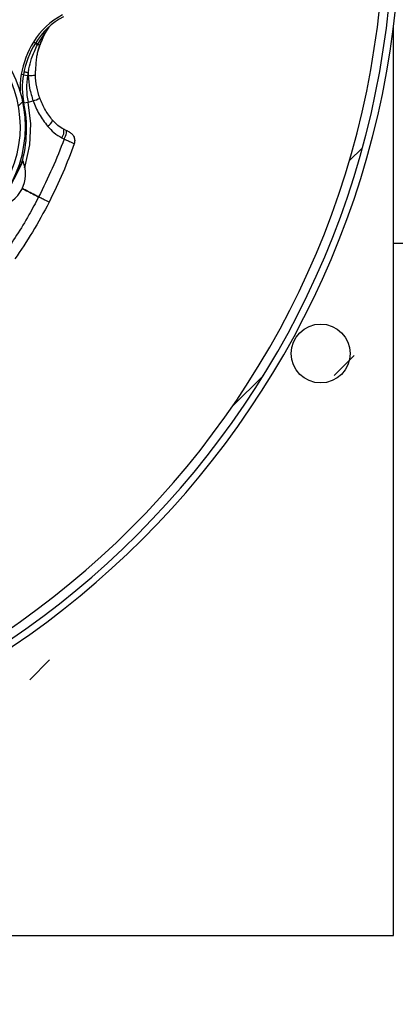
# Model space of a CAD drawing. Header units: inches. Extents: x 170 to 284, y 215 to 248.
# Tile 468 of 656: x 211.351 to 211.528, y 224.312 to 224.776. Entities that reach past the tile are written whole.
import ezdxf

# ---------------------------------------------------------------- set-up
doc = ezdxf.new("R2010")
doc.units = ezdxf.units.IN
doc.header["$LTSCALE"] = 0.25
doc.header["$MEASUREMENT"] = 0
doc.layers.add('ANNOTATIONS', color=1, linetype='Continuous')
doc.layers.add('RH FRONT OF HOOD', color=7, linetype='Continuous')
doc.styles.add('ARIAL', font='arial.ttf', dxfattribs={"height": 0.09375})
doc.dimstyles.new('STANDARD$0', dxfattribs={"dimtxt": 0.09375, "dimasz": 0.09375, "dimexe": 0.03125, "dimexo": 0.046875, "dimgap": 0.09, "dimtad": 0, "dimtih": 1, "dimtoh": 1, "dimdec": 4, "dimzin": 0, "dimdsep": 46, "dimtxsty": 'ARIAL', "dimcen": 0.09, "dimadec": 0, "dimazin": 0, "dimtfac": 1, "dimtdec": 4, "dimtofl": 0, "dimtmove": 0, "dimatfit": 1, "dimfxl": 1, "dimtolj": 1, "dimtzin": 0, "dimarcsym": 0})
pattern_1 = [(45, (200.7563139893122, 218.4993357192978), (-0.03026527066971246, 0.03026527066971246), [])]

# ---------------------------------------------------------------- blocks, each defined once
blk = doc.blocks.new('*D133')
at = {"layer": 'ANNOTATIONS', "color": 0, "lineweight": -2, "transparency": 16777216}
for p, q in [((211.573486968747, 225.2379811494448), (212.9080140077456, 225.2379811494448)), ((212.8767640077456, 225.1442311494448), (212.8767640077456, 222.8822775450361)), ((212.8767640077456, 220.1854637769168), (212.8767640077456, 222.4474173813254)), ((212.4115944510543, 220.0917137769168), (212.9080140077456, 220.0917137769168))]:
    blk.add_line(p, q, dxfattribs=at)
at = {"layer": 'ANNOTATIONS', "color": 0, "transparency": 16777216}
for points in [[(212.8611390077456, 225.1442311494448), (212.8923890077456, 225.1442311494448), (212.8767640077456, 225.2379811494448)], [(212.8611390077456, 220.1854637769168), (212.8923890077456, 220.1854637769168), (212.8767640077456, 220.0917137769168)]]:
    blk.add_solid(points, dxfattribs=at)
at = {"layer": 'defpoints', "color": 0, "transparency": 16777216}
for p in [(211.526611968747, 225.2379811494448), (212.3647194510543, 220.0917137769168), (212.8767640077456, 220.0917137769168)]:
    blk.add_point(p, dxfattribs=at)
at = {"layer": 'ANNOTATIONS', "color": 0, "transparency": 16777216, "insert": (212.8767640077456, 222.6648474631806), "char_height": 0.09375, "attachment_point": 5, "style": 'ARIAL'}
blk.add_mtext('\\A1;TOTAL\\PHEIGHT', dxfattribs=at)

msp = doc.modelspace()

# ---------------------------------------------------------------- hatches: boundary and pattern name
at = {"layer": 'RH FRONT OF HOOD'}
h = msp.add_hatch(dxfattribs=at)
h.set_pattern_fill('ANSI31', color=256, scale=0.34241245, angle=2.8e-322, style=0)
h.set_pattern_definition([(45, (200.7896657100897, 218.4993357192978), (-0.03026527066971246, 0.03026527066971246), [])])
edge = h.paths.add_edge_path(flags=0)
edge.add_arc((211.0763061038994, 224.3915581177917), 0.021400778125, 89.9999999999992, 390.52248781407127, ccw=False)
edge.add_line((211.0763061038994, 224.4129588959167), (211.1490687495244, 224.4129588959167))
edge.add_arc((211.1490687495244, 224.8238538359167), 0.4108949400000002, 270, 450.0000000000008)
edge.add_line((211.1490687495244, 225.2347487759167), (210.6654111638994, 225.2347487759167))
edge.add_arc((210.6654111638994, 225.2390289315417), 0.004280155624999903, 180.0000000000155, 269.9999999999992, ccw=False)
edge.add_line((210.6611310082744, 225.2390289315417), (210.6611310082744, 225.2818304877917))
edge.add_arc((210.6654111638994, 225.2818304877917), 0.004280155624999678, 360, 540, ccw=False)
edge.add_line((210.6696913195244, 225.2818304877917), (210.6696913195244, 225.2390289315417))
edge.add_line((210.6696913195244, 225.2390289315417), (210.6664589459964, 225.2390289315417))
edge.add_line((210.6664589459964, 225.2390289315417), (210.6664589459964, 225.2818304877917))
edge.add_arc((210.6654111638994, 225.2818304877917), 0.001047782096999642, 360, 540.0000000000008)
edge.add_line((210.6643633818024, 225.2818304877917), (210.6643633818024, 225.2390289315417))
edge.add_arc((210.6654111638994, 225.2390289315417), 0.001047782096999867, 180, 270)
edge.add_line((210.6654111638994, 225.2379811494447), (211.1490687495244, 225.2379811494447))
edge.add_arc((211.1490687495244, 224.8238538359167), 0.4141273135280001, 269.9999999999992, 450, ccw=False)
edge.add_line((211.1490687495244, 224.4097265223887), (211.0763061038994, 224.4097265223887))
edge.add_arc((211.0763061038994, 224.3915581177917), 0.018168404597, 450.0000000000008, 750.5224878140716)
edge.add_arc((211.0910543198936, 224.4002532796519), 0.001047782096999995, 390.5224878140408, 495.0000000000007)
edge.add_line((211.0903134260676, 224.4009941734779), (211.0816182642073, 224.3922990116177))
edge.add_line((211.0816182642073, 224.3922990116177), (211.0793326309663, 224.3945846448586))
edge.add_line((211.0793326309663, 224.3945846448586), (211.0880277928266, 224.4032798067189))
edge.add_arc((211.0910543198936, 224.4002532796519), 0.004280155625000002, 390.522487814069, 495.0000000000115, ccw=False)
h = msp.add_hatch(dxfattribs=at)
h.set_pattern_fill('ANSI31', color=256, scale=0.34241245, style=0)
h.set_pattern_definition(pattern_1)
edge = h.paths.add_edge_path(flags=0)
edge.add_line((211.1157170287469, 225.2304686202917), (210.7733045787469, 225.2304686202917))
edge.add_line((210.7733045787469, 225.2304686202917), (210.7733045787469, 225.2347487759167))
edge.add_line((210.7733045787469, 225.2347487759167), (211.1157170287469, 225.2347487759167))
edge.add_arc((211.1157170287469, 224.8238538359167), 0.4108949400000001, 269.9999999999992, 450, ccw=False)
edge.add_line((211.1157170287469, 224.4129588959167), (211.0429543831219, 224.4129588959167))
edge.add_line((211.0429543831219, 224.4129588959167), (211.0429543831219, 224.4172390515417))
edge.add_line((211.0429543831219, 224.4172390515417), (211.1157170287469, 224.4172390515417))
edge.add_arc((211.1157170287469, 224.8238538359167), 0.406614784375, 270, 450.0000000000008)
h = msp.add_hatch(dxfattribs=at)
h.set_pattern_fill('ANSI31', color=256, scale=0.34241245, angle=2.8e-322, style=0)
h.set_pattern_definition(pattern_1)
edge = h.paths.add_edge_path(flags=0)
edge.add_line((211.3609718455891, 224.7916483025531), (211.3607622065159, 224.789243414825))
edge.add_arc((211.361120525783, 224.7933538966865), 0.004126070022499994, 242.80758111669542, 265.0180014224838, ccw=False)
edge.add_arc((211.3651888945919, 224.8012726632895), 0.01302879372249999, 194.2837484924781, 242.8075811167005, ccw=False)
edge.add_arc((211.3704051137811, 224.8021343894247), 0.01830194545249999, 152.8075811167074, 192.868954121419, ccw=False)
edge.add_arc((211.3645878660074, 224.8051230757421), 0.01176186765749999, 444.94843881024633, 512.8075811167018, ccw=False)
edge.add_arc((211.3651419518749, 224.8011812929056), 0.01566536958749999, 388.0646491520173, 448.23838092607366, ccw=False)
edge.add_arc((211.3567735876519, 224.7963571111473), 0.02532140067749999, 365.6618293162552, 388.7885144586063, ccw=False)
edge.add_arc((211.3669327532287, 224.7982979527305), 0.01504902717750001, 324.96329948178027, 362.12223075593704, ccw=False)
edge.add_arc((211.3564871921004, 224.8051658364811), 0.02754708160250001, 246.11608425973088, 325.7401548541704, ccw=False)
edge.add_arc((211.3428880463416, 224.7715778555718), 0.008748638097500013, 433.7662000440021, 580.7490133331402)
edge.add_arc((211.2967290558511, 224.7251915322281), 0.05672062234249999, 332.3782168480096, 405.81748085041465, ccw=False)
edge.add_arc((211.1553489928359, 224.7964800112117), 0.2150521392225, 316.23360868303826, 333.0136347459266, ccw=False)
edge.add_arc((211.2905326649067, 224.6683983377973), 0.02884824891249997, 257.9664245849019, 314.2213378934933, ccw=False)
edge.add_arc((211.2810172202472, 224.6119629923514), 0.0284373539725, 442.9281750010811, 496.5266487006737)
edge.add_arc((211.2715049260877, 224.6215465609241), 0.01494630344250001, 498.0990219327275, 553.3547732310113)
edge.add_arc((211.2753799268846, 224.6215960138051), 0.0187470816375, 190.765455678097, 224.2471970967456)
edge.add_arc((211.2711939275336, 224.618318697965), 0.0134739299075, 226.6851385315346, 265.0812268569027)
edge.add_arc((211.2702704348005, 224.6109014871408), 0.006011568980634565, 267.7901137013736, 288.5251547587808)
edge.add_arc((211.2648770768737, 224.6218335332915), 0.01816498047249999, 293.7068411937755, 332.8075811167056)
edge.add_arc((211.27130346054, 224.6185318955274), 0.01094007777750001, 332.8075811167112, 422.8075811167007)
edge.add_arc((211.2754500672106, 224.6266029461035), 0.001866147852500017, 422.8075811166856, 438.449827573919)
edge.add_line((211.2758237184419, 224.628431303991), (211.2763070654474, 224.6307964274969))
edge.add_arc((211.2754500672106, 224.6266029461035), 0.004280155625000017, 422.80758111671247, 438.44982757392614, ccw=False)
edge.add_arc((211.27130346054, 224.6185318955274), 0.01335408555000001, 332.80758111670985, 422.80758111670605, ccw=False)
edge.add_arc((211.2648770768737, 224.6218335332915), 0.020578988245, 293.418939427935, 332.8075811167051, ccw=False)
edge.add_arc((211.2702704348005, 224.6109014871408), 0.008425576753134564, 267.3852483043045, 289.30729203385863, ccw=False)
edge.add_arc((211.2711939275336, 224.618318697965), 0.01588793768, 226.4978833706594, 265.2781618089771, ccw=False)
edge.add_arc((211.2753799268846, 224.6215960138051), 0.02116108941, 190.9121118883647, 224.3847528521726, ccw=False)
edge.add_arc((211.2715049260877, 224.6215465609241), 0.01736031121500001, 137.9878292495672, 193.1734344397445, ccw=False)
edge.add_arc((211.2810172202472, 224.6119629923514), 0.030851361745, 442.72573840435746, 496.58711871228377, ccw=False)
edge.add_arc((211.2905326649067, 224.6683983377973), 0.02643424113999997, 257.7492906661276, 314.1311942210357)
edge.add_arc((211.1553489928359, 224.7964800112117), 0.21263813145, 316.245249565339, 333.0172706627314)
edge.add_arc((211.2967290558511, 224.7251915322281), 0.05430661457, 332.3642077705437, 405.9221159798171)
edge.add_arc((211.3428880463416, 224.7715778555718), 0.01116264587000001, 72.86862000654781, 221.3366683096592, ccw=False)
edge.add_arc((211.3564871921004, 224.8051658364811), 0.02513307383, 245.7789812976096, 325.7782389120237)
edge.add_arc((211.3669327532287, 224.7982979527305), 0.01263501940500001, 324.8906283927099, 361.7902779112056)
edge.add_arc((211.3567735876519, 224.7963571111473), 0.022907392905, 365.8518874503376, 388.8272963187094)
edge.add_arc((211.3651419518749, 224.8011812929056), 0.01325136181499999, 387.9998215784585, 448.5428308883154)
edge.add_arc((211.3645878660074, 224.8051230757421), 0.009347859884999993, 444.5301052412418, 512.8075811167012)
edge.add_arc((211.3704051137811, 224.8021343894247), 0.01588793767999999, 512.8075811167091, 552.7597599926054)
edge.add_arc((211.3651888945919, 224.8012726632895), 0.01061478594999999, 194.4420824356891, 242.8075811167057)
edge.add_arc((211.361120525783, 224.7933538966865), 0.001712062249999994, 242.8075811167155, 265.0180014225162)

# ---------------------------------------------------------------- linework, layer by layer
for p, q in [((211.5266119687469, 224.3444764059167), (211.5266119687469, 224.7722129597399)), ((211.3592365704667, 224.7639758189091), (211.3627550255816, 224.7694016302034)), ((211.3581045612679, 224.7644459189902), (211.3572279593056, 224.764981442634)), ((211.359376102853, 224.7611663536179), (211.3602301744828, 224.7636271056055)), ((211.3602624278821, 224.7637817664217), (211.3601983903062, 224.7636266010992)), ((211.3524656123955, 224.7496266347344), (211.3514547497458, 224.7498093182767)), ((211.3524656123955, 224.7496266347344), (211.3544666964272, 224.7492649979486)), ((211.3544666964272, 224.7492649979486), (211.3547400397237, 224.7492155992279)), ((211.3547412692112, 224.7506491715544), (211.3547400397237, 224.7492155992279)), ((211.3581448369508, 224.7495180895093), (211.3581489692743, 224.7514327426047)), ((211.3526828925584, 224.7363485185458), (211.3523556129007, 224.7362782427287)), ((211.3526828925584, 224.7363485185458), (211.3546710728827, 224.7367754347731)), ((211.3546710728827, 224.7367754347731), (211.357067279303, 224.7372899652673)), ((211.37264907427, 224.7233700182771), (211.371508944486, 224.7239557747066)), ((211.3705280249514, 224.7199368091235), (211.3716717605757, 224.7193413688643)), ((211.3412872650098, 224.6874353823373), (211.351569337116, 224.7074373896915)), ((211.3473227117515, 224.6995507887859), (211.351417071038, 224.7075156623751)), ((211.351417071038, 224.7075156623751), (211.3521557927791, 224.7089527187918)), ((211.351569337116, 224.7074373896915), (211.352308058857, 224.7088744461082)), ((211.3521557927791, 224.7089527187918), (211.352308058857, 224.7088744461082)), ((211.352308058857, 224.7088744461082), (211.3523094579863, 224.708873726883)), ((211.5266119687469, 224.6703844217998), (211.5859098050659, 224.6703844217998)), ((210.9254630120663, 224.3444764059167), (211.5266119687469, 224.3444764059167))]:
    msp.add_line(p, q, dxfattribs=at)
at = {"layer": 'RH FRONT OF HOOD', "flags": 128}
for points in [[(211.362816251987, 224.7694473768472), (211.3628374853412, 224.7694279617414), (211.3628506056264, 224.7694118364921), (211.3628552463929, 224.7693994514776), (211.362851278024, 224.7693911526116), (211.3628388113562, 224.7693871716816), (211.3628181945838, 224.7693876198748), (211.3627900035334, 224.7693924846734), (211.3627550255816, 224.7694016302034)], [(211.353035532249, 224.7057679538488), (211.3533345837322, 224.7065101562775), (211.3555193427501, 224.7165795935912), (211.355959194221, 224.7265666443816), (211.3546710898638, 224.7367753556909), (211.3546710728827, 224.7367754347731), (211.3546710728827, 224.7367754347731)]]:
    msp.add_lwpolyline(points, dxfattribs=at)
at = {"layer": 'RH FRONT OF HOOD'}
msp.add_circle((211.4923707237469, 224.6184063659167), 0.01386770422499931, dxfattribs=at)
for centre, radius, start, end in [((211.1157170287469, 224.8238538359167), 0.4141273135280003, 270, 90), ((211.1157170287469, 224.8238538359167), 0.4108949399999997, 270, 90), ((211.1157170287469, 224.8238538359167), 0.406614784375, 270, 90), ((211.3873246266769, 224.7465951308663), 0.03526848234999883, 117.8627048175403, 148.5788848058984), ((211.3873246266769, 224.7465951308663), 0.03424124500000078, 117.8627048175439, 148.578884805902), ((211.2967290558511, 224.7251915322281), 0.05430661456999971, 332.3642077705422, 45.92211597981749), ((211.2967290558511, 224.7251915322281), 0.05672062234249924, 332.3782168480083, 45.81748085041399), ((211.3949218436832, 224.7419539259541), 0.04417120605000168, 148.5788848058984, 169.7560486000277), ((211.3949218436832, 224.7419539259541), 0.04314396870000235, 148.5788848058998, 169.7560486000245), ((211.3607313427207, 224.7667602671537), 0.003500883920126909, 221.381938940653, 241.850199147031), ((211.3603350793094, 224.7639443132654), 0.0001780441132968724, 245.9174166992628, 262.8783449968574), ((211.3602865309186, 224.7637476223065), 3.319259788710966e-05, 37.09651304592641, 75.0949892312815), ((211.3861610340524, 224.7435371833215), 0.03526848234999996, 169.7560486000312, 182.6462420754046), ((211.3861610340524, 224.7435371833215), 0.03424124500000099, 169.7560486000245, 192.1189350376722), ((211.3861610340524, 224.7435371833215), 0.03220774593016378, 169.7560486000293, 192.1189350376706), ((211.3949218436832, 224.7419539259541), 0.04111046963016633, 167.7880775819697, 169.7560486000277), ((211.2961048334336, 224.7241996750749), 0.05786770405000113, 343.7094724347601, 12.11893503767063), ((211.3498710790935, 224.7591999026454), 0.02306145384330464, 288.1824858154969, 296.6461941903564), ((211.3605433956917, 224.7304874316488), 0.006116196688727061, 302.8035457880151, 337.9111589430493), ((211.3662937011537, 224.7230994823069), 0.005285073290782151, 323.2434536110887, 9.324216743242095), ((211.3375308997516, 224.7029185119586), 0.01593228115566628, 283.6370579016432, 21.95189982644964), ((211.3375322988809, 224.7029177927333), 0.01593228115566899, 283.6370579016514, 21.9518998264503)]:
    msp.add_arc(centre, radius, start, end, dxfattribs=at)
for points, knots in [([(211.364888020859, 224.7724613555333), (211.36472028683, 224.7722916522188), (211.3641022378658, 224.7716663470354), (211.3633733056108, 224.7705372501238), (211.3628858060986, 224.7696418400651), (211.3627550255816, 224.7694016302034)], [0, 0, 0, 0, 0.2141804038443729, 0.7891897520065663, 1, 1, 1, 1]), ([(211.362816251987, 224.7694473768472), (211.362939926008, 224.76969970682), (211.3633210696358, 224.7704773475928), (211.3637997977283, 224.7711459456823), (211.3641231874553, 224.7715975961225)], [0, 0, 0, 0, 0.3244814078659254, 1, 1, 1, 1]), ([(211.3627550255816, 224.7694016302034), (211.362194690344, 224.7681943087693), (211.3613366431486, 224.7663455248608), (211.3605391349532, 224.764442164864), (211.3602624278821, 224.7637817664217)], [0, 0, 0, 0, 0.6530354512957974, 1, 1, 1, 1]), ([(211.3602950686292, 224.7637796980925), (211.3605715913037, 224.7644484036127), (211.361366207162, 224.7663699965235), (211.36224395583, 224.7682328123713), (211.362816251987, 224.7694473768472)], [0, 0, 0, 0, 0.3479954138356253, 1, 1, 1, 1]), ([(211.3547412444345, 224.7506483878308), (211.3547412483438, 224.7506484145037), (211.3548246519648, 224.7512174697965), (211.3552121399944, 224.7534455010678), (211.3563941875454, 224.7579061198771), (211.358093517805, 224.7615555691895), (211.3590797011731, 224.7636734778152)], [0, 0, 0, 0, 5.869764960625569e-06, 0.125228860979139, 0.4923383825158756, 1, 1, 1, 1]), ([(211.3601983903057, 224.7636266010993), (211.3599532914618, 224.7629716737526), (211.359468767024, 224.7616769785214), (211.3589625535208, 224.7596524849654), (211.3585462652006, 224.7573438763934), (211.3582567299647, 224.7545652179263), (211.3581867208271, 224.7525373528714), (211.3581485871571, 224.7514327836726)], [0, 0, 0, 0, 0.1627420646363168, 0.3217171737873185, 0.4905672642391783, 0.7225142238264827, 1, 1, 1, 1]), ([(211.3590797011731, 224.7636734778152), (211.3591317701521, 224.7637743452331), (211.3591838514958, 224.763875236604), (211.3592365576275, 224.7639757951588), (211.3592365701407, 224.7639758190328)], [0, 0, 0, 0, 0.9997625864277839, 1, 1, 1, 1]), ([(211.3592365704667, 224.7639758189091), (211.3592878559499, 224.7639564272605), (211.3595249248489, 224.7638667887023), (211.3598697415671, 224.7637398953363), (211.3600991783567, 224.7636608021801), (211.360198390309, 224.7636266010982)], [0, 0, 0, 0, 0.135457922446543, 0.6261588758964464, 1, 1, 1, 1]), ([(211.3602301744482, 224.7636271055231), (211.3602370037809, 224.7636232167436), (211.3602508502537, 224.7636153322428), (211.360250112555, 224.763612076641), (211.3602342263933, 224.7636150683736), (211.3602102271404, 224.7636227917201), (211.3601983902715, 224.7636266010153)], [0, 0, 0, 0, 0.2466091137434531, 0.5000000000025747, 0.753390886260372, 0.9999999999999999, 0.9999999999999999, 0.9999999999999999, 0.9999999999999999]), ([(211.3547400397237, 224.7492155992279), (211.3551971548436, 224.7492350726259), (211.3561380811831, 224.7492751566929), (211.3572551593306, 224.7493557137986), (211.3580077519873, 224.7494412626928), (211.358100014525, 224.7494929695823), (211.3581448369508, 224.7495180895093)], [0, 0, 0, 0, 0.2429069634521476, 0.4999999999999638, 0.7570930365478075, 1, 1, 1, 1]), ([(211.3547400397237, 224.7492155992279), (211.3548847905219, 224.7472081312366), (211.3551780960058, 224.7431404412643), (211.3564321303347, 224.7392569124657), (211.357067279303, 224.7372899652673)], [0, 0, 0, 0, 0.4935154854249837, 1, 1, 1, 1]), ([(211.3602136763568, 224.7385877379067), (211.3596540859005, 224.7403444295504), (211.3585200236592, 224.7439045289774), (211.3582709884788, 224.7476306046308), (211.3581448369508, 224.7495180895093)], [0, 0, 0, 0, 0.4934389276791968, 1, 1, 1, 1]), ([(211.357067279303, 224.7372899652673), (211.357067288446, 224.7372899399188), (211.3578376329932, 224.7351541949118), (211.3597279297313, 224.7308995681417), (211.3624654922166, 224.7272178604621), (211.363856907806, 224.7253465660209)], [0, 0, 0, 0, 5.836249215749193e-06, 0.491734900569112, 1, 1, 1, 1]), ([(211.3662106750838, 224.7281874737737), (211.3650093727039, 224.7297515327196), (211.3625648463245, 224.7329342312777), (211.3610063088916, 224.7366818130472), (211.3602136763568, 224.7385877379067)], [0, 0, 0, 0, 0.4914254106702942, 1, 1, 1, 1]), ([(211.363856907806, 224.7253465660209), (211.3648171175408, 224.7242934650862), (211.3667771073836, 224.7221438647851), (211.369261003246, 224.7206823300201), (211.3705280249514, 224.7199368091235)], [0, 0, 0, 0, 0.4899054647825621, 1, 1, 1, 1]), ([(211.371508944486, 224.7239557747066), (211.3705455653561, 224.7245111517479), (211.3685805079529, 224.7256439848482), (211.3670108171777, 224.7273286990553), (211.3662106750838, 224.7281874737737)], [0, 0, 0, 0, 0.490254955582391, 1, 1, 1, 1]), ([(211.3716667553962, 224.7193426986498), (211.3718846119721, 224.7198167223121), (211.3723360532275, 224.7207989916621), (211.3727469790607, 224.7220992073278), (211.3728869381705, 224.7230577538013), (211.3727264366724, 224.7232684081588), (211.3726489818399, 224.7233700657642)], [0, 0, 0, 0, 0.2412900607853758, 0.4999999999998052, 0.7587099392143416, 1, 1, 1, 1]), ([(211.3741813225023, 224.7225828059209), (211.3741823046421, 224.7225823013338), (211.3742592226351, 224.7225427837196), (211.3741699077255, 224.7225886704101), (211.3738835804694, 224.722735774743), (211.373344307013, 224.7230128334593), (211.3728799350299, 224.7232514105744), (211.3726489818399, 224.7233700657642)], [0, 0, 0, 0, 0.003230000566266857, 0.2529631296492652, 0.5032304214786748, 0.7529340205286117, 1, 1, 1, 1]), ([(211.3741816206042, 224.7225826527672), (211.3746170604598, 224.7222999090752), (211.3755176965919, 224.7217150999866), (211.3763803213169, 224.7202936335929), (211.3767370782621, 224.7186752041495), (211.3764878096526, 224.7176393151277), (211.3763671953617, 224.7171380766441)], [0, 0, 0, 0, 0.2415860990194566, 0.4996813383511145, 0.7579094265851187, 1, 1, 1, 1]), ([(211.3716668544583, 224.7193429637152), (211.3698613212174, 224.714716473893), (211.3662535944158, 224.7054720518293), (211.3618528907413, 224.696556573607), (211.3596545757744, 224.6921029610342)], [0, 0, 0, 0, 0.5004628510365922, 0.9999999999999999, 0.9999999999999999, 0.9999999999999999, 0.9999999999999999]), ([(211.3763481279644, 224.717149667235), (211.3746585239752, 224.7125555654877), (211.371206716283, 224.7031699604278), (211.366804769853, 224.6941843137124), (211.3645575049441, 224.689596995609)], [0, 0, 0, 0, 0.4894838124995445, 0.9999999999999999, 0.9999999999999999, 0.9999999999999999, 0.9999999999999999]), ([(211.3716667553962, 224.7193426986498), (211.3723758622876, 224.7190298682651), (211.3738030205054, 224.718400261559), (211.3753910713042, 224.7176658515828), (211.3763008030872, 224.7172185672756), (211.376279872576, 224.71719018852), (211.3762716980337, 224.7171791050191)], [0, 0, 0, 0, 0.2719162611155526, 0.5472623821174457, 0.823180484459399, 1, 1, 1, 1]), ([(211.3517044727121, 224.6961571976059), (211.3536736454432, 224.6951503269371), (211.3563219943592, 224.6937961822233), (211.3589708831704, 224.6924417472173), (211.3596501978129, 224.6920943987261)], [0, 0, 0, 0, 0.7435473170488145, 1, 1, 1, 1]), ([(211.3596545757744, 224.6921029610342), (211.3590865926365, 224.6923934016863), (211.3564375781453, 224.6937479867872), (211.3537890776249, 224.6951023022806), (211.3517084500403, 224.6961662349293)], [0, 0, 0, 0, 0.2144129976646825, 0.9999999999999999, 0.9999999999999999, 0.9999999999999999, 0.9999999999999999]), ([(211.3596501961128, 224.6920943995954), (211.3581520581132, 224.6892525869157), (211.3549143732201, 224.6831110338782), (211.3495050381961, 224.6741691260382), (211.3453935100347, 224.6682220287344), (211.3434033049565, 224.6653433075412)], [0, 0, 0, 0, 0.3076441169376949, 0.6648617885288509, 1, 1, 1, 1]), ([(211.3645530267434, 224.6895882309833), (211.3620218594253, 224.6848416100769), (211.3571230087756, 224.6756549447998), (211.3512587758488, 224.6670532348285), (211.3484245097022, 224.6628959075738)], [0, 0, 0, 0, 0.5166859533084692, 1, 1, 1, 1]), ([(211.3645208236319, 224.6896157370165), (211.3645256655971, 224.6896133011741), (211.3645390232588, 224.6896065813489), (211.3641512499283, 224.6898049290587), (211.363140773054, 224.6903214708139), (211.361457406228, 224.6911817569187), (211.3602156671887, 224.6918162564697), (211.3596545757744, 224.6921029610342)], [0, 0, 0, 0, 0.09013511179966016, 0.2486582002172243, 0.5414135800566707, 0.7927834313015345, 1, 1, 1, 1])]:
    msp.add_open_spline(points, degree=3, knots=knots, dxfattribs=at)
for points in [[(211.3582964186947, 224.7647562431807), (211.3583012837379, 224.7647342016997), (211.3583110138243, 224.7646901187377), (211.3585019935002, 224.7645173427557), (211.3588033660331, 224.764281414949), (211.3590921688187, 224.7640776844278), (211.3592365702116, 224.7639758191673)], [(211.3527541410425, 224.7510800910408), (211.3527820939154, 224.751074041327), (211.3528379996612, 224.7510619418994), (211.3532763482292, 224.7509670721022), (211.3539180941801, 224.7508281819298), (211.3544671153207, 224.7507093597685), (211.3547416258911, 224.7506499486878)]]:
    msp.add_open_spline(points, degree=3, dxfattribs=at)

# ---------------------------------------------------------------- dimensions: what is measured, and where the dimension line sits
at = {"layer": 'ANNOTATIONS'}
dim = msp.add_linear_dim(base=(212.8767640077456, 220.0917137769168), p1=(211.5266119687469, 225.2379811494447), p2=(212.3647194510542, 220.0917137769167), angle=90, text='TOTAL\\PHEIGHT', dimstyle='STANDARD$0', dxfattribs=at)
dim.commit()
dim.dimension.update_dxf_attribs({"geometry": '*D133', "text_midpoint": (212.8767640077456, 222.6648474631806)})

doc.saveas('drawing.dxf')
